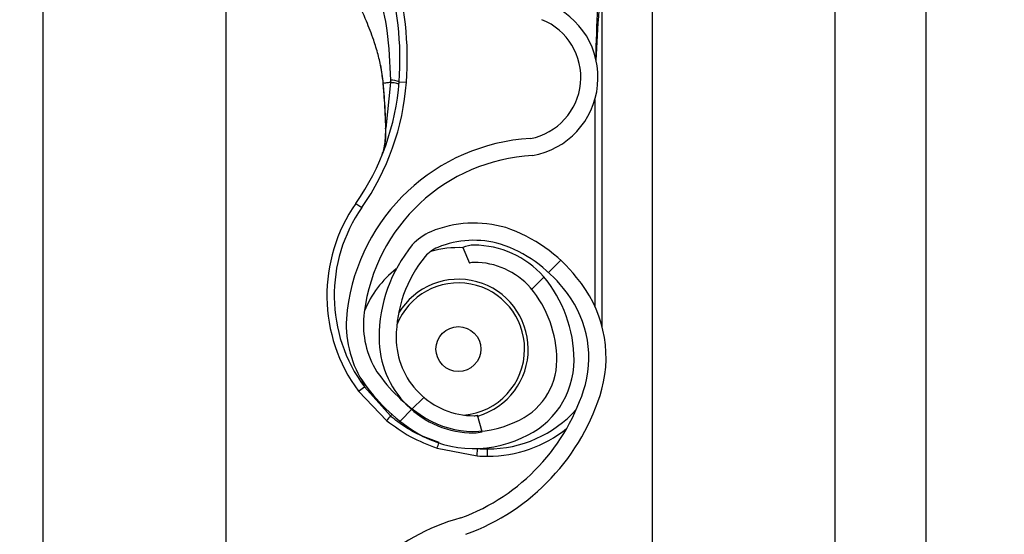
# Model space of a CAD drawing. Header units: inches. Extents: x 170 to 284, y 215 to 248.
# Tile 290 of 656: x 186.1024 to 186.2408, y 243.4558 to 243.5281. Entities that reach past the tile are written whole.
import ezdxf

# ---------------------------------------------------------------- set-up
doc = ezdxf.new("R2010")
doc.units = ezdxf.units.IN
doc.header["$LTSCALE"] = 0.25
doc.header["$MEASUREMENT"] = 0
doc.layers.add('ANNOTATIONS', color=1, linetype='Continuous')
doc.layers.add('LH BENCH MOUNT', color=7, linetype='Continuous')
doc.styles.add('ARIAL', font='arial.ttf', dxfattribs={"height": 0.09375})
doc.dimstyles.new('STANDARD$0', dxfattribs={"dimtxt": 0.09375, "dimasz": 0.09375, "dimexe": 0.03125, "dimexo": 0.046875, "dimgap": 0.09, "dimtad": 0, "dimtih": 1, "dimtoh": 1, "dimdec": 4, "dimzin": 0, "dimdsep": 46, "dimtxsty": 'ARIAL', "dimcen": 0.09, "dimadec": 0, "dimazin": 0, "dimtfac": 1, "dimtdec": 4, "dimtofl": 0, "dimtmove": 0, "dimatfit": 1, "dimfxl": 1, "dimtolj": 1, "dimtzin": 0, "dimarcsym": 0})
pattern_1 = [(45, (176.0930244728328, 238.0091787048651), (-0.03026527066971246, 0.03026527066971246), [])]

# ---------------------------------------------------------------- blocks, each defined once
blk = doc.blocks.new('*D114')
at = {"layer": 'ANNOTATIONS', "color": 0, "lineweight": -2, "transparency": 16777216}
for p, q in [((186.1492924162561, 243.6642684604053), (187.5897358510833, 243.6642684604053)), ((187.5584858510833, 243.5705184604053), (187.5584858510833, 241.8503426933)), ((187.5584858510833, 239.6953067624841), (187.5584858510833, 241.4154825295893)), ((186.8279608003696, 239.6015567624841), (187.5897358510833, 239.6015567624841))]:
    blk.add_line(p, q, dxfattribs=at)
at = {"layer": 'ANNOTATIONS', "color": 0, "transparency": 16777216}
for points in [[(187.5428608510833, 243.5705184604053), (187.5741108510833, 243.5705184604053), (187.5584858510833, 243.6642684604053)], [(187.5428608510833, 239.6953067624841), (187.5741108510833, 239.6953067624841), (187.5584858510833, 239.6015567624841)]]:
    blk.add_solid(points, dxfattribs=at)
at = {"layer": 'defpoints', "color": 0, "transparency": 16777216}
for p in [(186.1024174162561, 243.6642684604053), (186.7810858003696, 239.6015567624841), (187.5584858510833, 239.6015567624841)]:
    blk.add_point(p, dxfattribs=at)
at = {"layer": 'ANNOTATIONS', "color": 0, "transparency": 16777216, "insert": (187.5584858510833, 241.6329126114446), "char_height": 0.09375, "attachment_point": 5, "style": 'ARIAL'}
blk.add_mtext('\\A1;OPENING\\PHEIGHT', dxfattribs=at)

msp = doc.modelspace()

# ---------------------------------------------------------------- hatches: boundary and pattern name
at = {"layer": 'LH BENCH MOUNT'}
h = msp.add_hatch(dxfattribs=at)
h.set_pattern_fill('ANSI31', color=256, scale=0.34241245, angle=2.8e-322, style=0)
h.set_pattern_definition(pattern_1)
edge = h.paths.add_edge_path(flags=0)
edge.add_arc((186.1662917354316, 243.4923245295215), 0.001712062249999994, 450.0000000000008, 472.2104203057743)
edge.add_line((186.1656445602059, 243.4939095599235), (186.1647320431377, 243.4961444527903))
edge.add_arc((186.1662917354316, 243.4923245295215), 0.004126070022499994, 450, 472.2104203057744, ccw=False)
edge.add_arc((186.1662917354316, 243.4834218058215), 0.01302879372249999, 401.47616737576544, 450, ccw=False)
edge.add_arc((186.1620458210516, 243.4802716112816), 0.01830194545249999, 359.99999999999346, 400.0613730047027, ccw=False)
edge.add_arc((186.1685858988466, 243.4802716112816), 0.01176186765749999, 292.1408576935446, 359.99999999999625, ccw=False)
edge.add_arc((186.1662917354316, 243.4835245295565), 0.01566536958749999, 235.2570680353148, 295.4307998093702, ccw=False)
edge.add_arc((186.1715306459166, 243.4916397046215), 0.02532140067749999, 212.8542481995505, 235.980933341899, ccw=False)
edge.add_arc((186.1633812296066, 243.4852708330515), 0.01504902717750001, 172.1557183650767, 209.3146496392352, ccw=False)
edge.add_arc((186.1758108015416, 243.4839354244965), 0.02754708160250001, 453.30850314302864, 532.9325737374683, ccw=False)
edge.add_arc((186.1725578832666, 243.5200256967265), 0.008748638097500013, 280.9586189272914, 427.9414322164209)
edge.add_arc((186.1924176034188, 243.5823790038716), 0.05672062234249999, 179.5706357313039, 253.00989973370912, ccw=False)
edge.add_arc((186.3507493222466, 243.5835774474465), 0.2150521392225, 163.4260275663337, 180.2060536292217, ccw=False)
edge.add_arc((186.1719757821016, 243.6357268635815), 0.02884824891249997, 465.1588434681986, 521.4137567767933, ccw=False)
edge.add_arc((186.1546497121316, 243.6902731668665), 0.0284373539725, 290.1205938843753, 343.7190675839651)
edge.add_arc((186.1674901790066, 243.6860957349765), 0.01494630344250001, 345.2914408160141, 400.5471921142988)
edge.add_arc((186.1640660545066, 243.6842809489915), 0.0187470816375, 397.9578745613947, 431.4396159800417)
edge.add_arc((186.1662917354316, 243.6891089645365), 0.0134739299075, 433.877557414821, 472.273645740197)
edge.add_arc((186.1637236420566, 243.6961284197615), 0.006011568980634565, 474.9825325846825, 495.7175736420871)
edge.add_arc((186.1735166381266, 243.6888692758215), 0.01816498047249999, 500.8992600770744, 539.9999999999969)
edge.add_arc((186.1662917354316, 243.6888692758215), 0.01094007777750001, 539.9999999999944, 630.0000000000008)
edge.add_arc((186.1662917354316, 243.6797953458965), 0.001866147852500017, 270, 285.6422464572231)
edge.add_line((186.1667949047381, 243.6779983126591), (186.167445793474, 243.6756737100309))
edge.add_arc((186.1662917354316, 243.6797953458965), 0.004280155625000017, 269.9999999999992, 285.6422464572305, ccw=False)
edge.add_arc((186.1662917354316, 243.6888692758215), 0.01335408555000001, 179.9999999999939, 269.9999999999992, ccw=False)
edge.add_arc((186.1735166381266, 243.6888692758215), 0.020578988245, 500.6113583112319, 539.9999999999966, ccw=False)
edge.add_arc((186.1637236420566, 243.6961284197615), 0.008425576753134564, 474.57766718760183, 496.4997109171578, ccw=False)
edge.add_arc((186.1662917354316, 243.6891089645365), 0.01588793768, 433.690302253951, 472.4705806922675, ccw=False)
edge.add_arc((186.1640660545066, 243.6842809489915), 0.02116108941, 398.10453077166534, 431.5771717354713, ccw=False)
edge.add_arc((186.1674901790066, 243.6860957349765), 0.01736031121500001, 345.180248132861, 400.36585332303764, ccw=False)
edge.add_arc((186.1546497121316, 243.6902731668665), 0.030851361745, 289.91815728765, 343.7795375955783, ccw=False)
edge.add_arc((186.1719757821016, 243.6357268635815), 0.02643424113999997, 464.9417095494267, 521.3236131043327)
edge.add_arc((186.3507493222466, 243.5835774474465), 0.21263813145, 523.4376684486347, 540.2096895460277)
edge.add_arc((186.1924176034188, 243.5823790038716), 0.05430661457, 539.5566266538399, 613.1145348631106)
edge.add_arc((186.1725578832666, 243.5200256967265), 0.01116264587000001, 280.0610388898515, 428.5290871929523, ccw=False)
edge.add_arc((186.1758108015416, 243.4839354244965), 0.02513307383, 452.971400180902, 532.9706577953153)
edge.add_arc((186.1633812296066, 243.4852708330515), 0.01263501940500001, 532.0830472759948, 568.9826967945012)
edge.add_arc((186.1715306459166, 243.4916397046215), 0.022907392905, 213.0443063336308, 236.0197152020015)
edge.add_arc((186.1662917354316, 243.4835245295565), 0.01325136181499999, 235.1922404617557, 295.7352497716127)
edge.add_arc((186.1685858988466, 243.4802716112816), 0.009347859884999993, 291.7225241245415, 359.9999999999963)
edge.add_arc((186.1620458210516, 243.4802716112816), 0.01588793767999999, 359.9999999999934, 399.9521788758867)
edge.add_arc((186.1662917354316, 243.4834218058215), 0.01061478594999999, 401.6345013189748, 450.0000000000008)
h = msp.add_hatch(dxfattribs=at)
h.set_pattern_fill('ANSI31', color=256, scale=0.34241245, angle=2.8e-322, style=0)
h.set_pattern_definition(pattern_1)
edge = h.paths.add_edge_path(flags=0)
edge.add_arc((186.1662917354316, 243.2868770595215), 0.001712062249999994, 450.0000000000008, 472.2104203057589)
edge.add_line((186.1656445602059, 243.2884620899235), (186.1647320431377, 243.2906969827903))
edge.add_arc((186.1662917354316, 243.2868770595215), 0.004126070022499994, 450, 472.2104203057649, ccw=False)
edge.add_arc((186.1662917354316, 243.2779743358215), 0.01302879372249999, 401.47616737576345, 450, ccw=False)
edge.add_arc((186.1620458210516, 243.2748241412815), 0.01830194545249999, 359.9999999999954, 400.0613730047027, ccw=False)
edge.add_arc((186.1685858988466, 243.2748241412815), 0.01176186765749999, 292.14085769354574, 360, ccw=False)
edge.add_arc((186.1662917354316, 243.2780770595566), 0.01566536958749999, 235.25706803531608, 295.43079980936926, ccw=False)
edge.add_arc((186.1715306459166, 243.2861922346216), 0.02532140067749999, 212.8542481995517, 235.980933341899, ccw=False)
edge.add_arc((186.1633812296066, 243.2798233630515), 0.01504902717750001, 172.1557183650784, 209.3146496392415, ccw=False)
edge.add_arc((186.1758108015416, 243.2784879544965), 0.02754708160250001, 453.30850314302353, 532.9325737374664, ccw=False)
edge.add_arc((186.1725578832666, 243.3145782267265), 0.008748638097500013, 280.9586189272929, 427.9414322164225)
edge.add_arc((186.1924176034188, 243.3769315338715), 0.05672062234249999, 179.5706357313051, 253.00989973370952, ccw=False)
edge.add_arc((186.3507493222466, 243.3781299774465), 0.2150521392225, 163.4260275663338, 180.2060536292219, ccw=False)
edge.add_arc((186.1719757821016, 243.4302793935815), 0.02884824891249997, 465.1588434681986, 521.4137567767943, ccw=False)
edge.add_arc((186.1546497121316, 243.4848256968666), 0.0284373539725, 290.1205938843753, 343.7190675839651)
edge.add_arc((186.1674901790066, 243.4806482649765), 0.01494630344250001, 345.2914408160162, 400.5471921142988)
edge.add_arc((186.1640660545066, 243.4788334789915), 0.0187470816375, 397.9578745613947, 431.4396159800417)
edge.add_arc((186.1662917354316, 243.4836614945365), 0.0134739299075, 433.8775574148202, 472.2736457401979)
edge.add_arc((186.1637236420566, 243.4906809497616), 0.006011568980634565, 474.9825325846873, 495.7175736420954)
edge.add_arc((186.1735166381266, 243.4834218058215), 0.01816498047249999, 500.8992600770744, 539.9999999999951)
edge.add_arc((186.1662917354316, 243.4834218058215), 0.01094007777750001, 539.9999999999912, 630.0000000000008)
edge.add_arc((186.1662917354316, 243.4743478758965), 0.001866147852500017, 270, 285.6422464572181)
edge.add_line((186.1667949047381, 243.4725508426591), (186.167445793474, 243.4702262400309))
edge.add_arc((186.1662917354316, 243.4743478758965), 0.004280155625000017, 269.9999999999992, 285.6422464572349, ccw=False)
edge.add_arc((186.1662917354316, 243.4834218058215), 0.01335408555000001, 179.9999999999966, 269.9999999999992, ccw=False)
edge.add_arc((186.1735166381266, 243.4834218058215), 0.020578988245, 500.6113583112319, 539.9999999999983, ccw=False)
edge.add_arc((186.1637236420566, 243.4906809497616), 0.008425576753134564, 474.5776671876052, 496.4997109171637, ccw=False)
edge.add_arc((186.1662917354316, 243.4836614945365), 0.01588793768, 433.69030225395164, 472.4705806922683, ccw=False)
edge.add_arc((186.1640660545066, 243.4788334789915), 0.02116108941, 398.1045307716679, 431.5771717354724, ccw=False)
edge.add_arc((186.1674901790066, 243.4806482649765), 0.01736031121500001, 345.18024813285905, 400.3658533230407, ccw=False)
edge.add_arc((186.1546497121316, 243.4848256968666), 0.030851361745, 289.9181572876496, 343.77953759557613, ccw=False)
edge.add_arc((186.1719757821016, 243.4302793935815), 0.02643424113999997, 464.941709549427, 521.3236131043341)
edge.add_arc((186.3507493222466, 243.3781299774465), 0.21263813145, 523.4376684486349, 540.2096895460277)
edge.add_arc((186.1924176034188, 243.3769315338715), 0.05430661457, 539.5566266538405, 613.1145348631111)
edge.add_arc((186.1725578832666, 243.3145782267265), 0.01116264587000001, 280.0610388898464, 428.5290871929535, ccw=False)
edge.add_arc((186.1758108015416, 243.2784879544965), 0.02513307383, 452.9714001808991, 532.9706577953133)
edge.add_arc((186.1633812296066, 243.2798233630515), 0.01263501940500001, 532.0830472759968, 568.9826967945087)
edge.add_arc((186.1715306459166, 243.2861922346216), 0.022907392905, 213.0443063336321, 236.0197152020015)
edge.add_arc((186.1662917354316, 243.2780770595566), 0.01325136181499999, 235.1922404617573, 295.7352497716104)
edge.add_arc((186.1685858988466, 243.2748241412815), 0.009347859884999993, 291.7225241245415, 360)
edge.add_arc((186.1620458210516, 243.2748241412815), 0.01588793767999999, 359.9999999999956, 399.9521788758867)
edge.add_arc((186.1662917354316, 243.2779743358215), 0.01061478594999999, 401.6345013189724, 450.0000000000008)

# ---------------------------------------------------------------- linework, layer by layer
for p, q in [((186.2298594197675, 239.6490664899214), (186.2298594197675, 243.9018291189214)), ((186.2298594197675, 239.6490664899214), (186.2298594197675, 243.9018291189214)), ((186.1913380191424, 243.8543193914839), (186.1913380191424, 239.6897279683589)), ((186.2170189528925, 243.8543193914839), (186.2170189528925, 239.6490664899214)), ((186.2298594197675, 239.6490664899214), (186.2298594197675, 243.8543193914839)), ((186.1057349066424, 239.6490664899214), (186.1057349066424, 243.7595607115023)), ((186.1314158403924, 243.5770079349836), (186.1314158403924, 243.3846340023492)), ((186.1843016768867, 243.4849788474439), (186.1843016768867, 243.5374010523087)), ((186.1531342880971, 243.521751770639), (186.1534991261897, 243.5191726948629)), ((186.1535411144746, 243.5190203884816), (186.1535271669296, 243.5191876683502)), ((186.1545422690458, 243.5193165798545), (186.1538921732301, 243.5128825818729)), ((186.1557639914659, 243.5194157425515), (186.1567884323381, 243.5193399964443)), ((186.1832744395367, 243.516901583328), (186.1832744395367, 243.4878758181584)), ((186.1496836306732, 243.5023276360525), (186.1505256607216, 243.5017392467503)), ((186.1647320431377, 243.4961444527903), (186.1656445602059, 243.4939095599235)), ((186.1500475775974, 243.4759326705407), (186.1508730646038, 243.4765440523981)), ((186.1505319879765, 243.4774894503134), (186.1508730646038, 243.4765440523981)), ((186.1545323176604, 243.472451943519), (186.1508730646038, 243.4765440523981)), ((186.1500475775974, 243.4759326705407), (186.1540259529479, 243.4717880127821)), ((186.1545323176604, 243.472451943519), (186.1547560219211, 243.4726716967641)), ((186.167445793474, 243.4702262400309), (186.1667949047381, 243.4725508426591)), ((186.1610933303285, 243.4679330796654), (186.1667319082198, 243.4668321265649)), ((186.1667319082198, 243.4668321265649), (186.1667990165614, 243.4678571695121)), ((186.1682082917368, 243.4667838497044), (186.1682082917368, 243.4678110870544))]:
    msp.add_line(p, q, dxfattribs=at)
at = {"layer": 'LH BENCH MOUNT', "flags": 128}
msp.add_lwpolyline([(186.1538586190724, 243.512813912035), (186.1538308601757, 243.5128214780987), (186.1538118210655, 243.5128298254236), (186.1538020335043, 243.5128387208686), (186.1538017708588, 243.512847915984), (186.1538110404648, 243.5128571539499), (186.153829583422, 243.51286617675), (186.1538568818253, 243.5128747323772), (186.1538921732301, 243.5128825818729)], dxfattribs=at)
at = {"layer": 'LH BENCH MOUNT'}
msp.add_circle((186.1640993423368, 243.4818499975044), 0.00315523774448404, dxfattribs=at)
for centre, radius, start, end in [((186.1127374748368, 243.5225970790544), 0.04314396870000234, 355.771303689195, 16.94846748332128), ((186.1127374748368, 243.5225970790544), 0.04417120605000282, 355.7713036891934, 16.9484674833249), ((186.1725578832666, 243.5200256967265), 0.01116264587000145, 280.0610388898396, 68.52908719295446), ((186.1725578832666, 243.5200256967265), 0.008748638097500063, 280.9586189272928, 67.94143221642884), ((186.1216159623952, 243.5219406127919), 0.03424124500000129, 325.0551237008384, 355.771303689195), ((186.1216159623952, 243.5219406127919), 0.03526848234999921, 325.055123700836, 355.7713036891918), ((186.1544851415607, 243.5161567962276), 0.00350088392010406, 68.57435782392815, 89.04261803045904), ((186.1535507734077, 243.518842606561), 0.0001780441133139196, 93.10983558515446, 110.0707638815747), ((186.1535040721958, 243.5190397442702), 3.319259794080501e-05, 244.2889319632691, 282.2874080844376), ((186.1758108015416, 243.4839354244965), 0.02754708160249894, 93.3085031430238, 172.9325737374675), ((186.1758108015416, 243.4839354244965), 0.02513307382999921, 92.97140018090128, 172.9706577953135), ((186.1682082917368, 243.4893830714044), 0.02259922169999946, 145.0551237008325, 216.5248216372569), ((186.1682082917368, 243.4893830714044), 0.02157198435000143, 145.0551237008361, 216.5248216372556), ((186.1662917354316, 243.4836614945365), 0.01588793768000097, 73.69030225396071, 112.4705806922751), ((186.1640660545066, 243.4788334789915), 0.0211610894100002, 38.10453077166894, 71.57717173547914), ((186.1637236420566, 243.4906809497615), 0.008425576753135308, 114.5776671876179, 136.4997109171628), ((186.1662917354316, 243.4836614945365), 0.01347392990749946, 73.87755741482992, 112.2736457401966), ((186.1735166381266, 243.4834218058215), 0.02057898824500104, 140.6113583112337, 179.9999999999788), ((186.1637236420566, 243.4906809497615), 0.006011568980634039, 114.9825325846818, 135.7175736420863), ((186.1640993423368, 243.4818499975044), 0.0142508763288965, 87.35889654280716, 105.8277214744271), ((186.1662917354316, 243.4923245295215), 0.004126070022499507, 90, 112.210420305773), ((186.1662917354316, 243.4834218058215), 0.01302879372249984, 41.47616737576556, 90), ((186.1640660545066, 243.4788334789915), 0.01874708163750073, 37.95787456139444, 71.43961598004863), ((186.1735166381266, 243.4834218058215), 0.01816498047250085, 140.8992600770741, 179.9999999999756), ((186.1640993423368, 243.4818499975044), 0.01425087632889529, 127.8333931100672, 157.9527497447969), ((186.1662917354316, 243.4923245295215), 0.001712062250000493, 90, 112.210420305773), ((186.1662917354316, 243.4834218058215), 0.01061478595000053, 41.63450131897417, 90), ((186.1640993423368, 243.4818499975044), 0.00981035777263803, 286.1585342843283, 149.0324419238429), ((186.1620458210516, 243.4802716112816), 0.01830194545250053, 359.9999999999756, 40.06137300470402), ((186.1674901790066, 243.4806482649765), 0.01736031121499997, 345.180248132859, 40.36585332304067), ((186.1640993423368, 243.4818499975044), 0.009303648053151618, 0, 158.458825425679), ((186.1620458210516, 243.4802716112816), 0.01588793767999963, 359.9999999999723, 39.95217887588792), ((186.1674901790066, 243.4806482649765), 0.01494630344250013, 345.2914408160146, 40.54719211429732), ((186.1633812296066, 243.4852708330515), 0.01504902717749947, 172.1557183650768, 209.3146496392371), ((186.1633812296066, 243.4852708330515), 0.01263501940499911, 172.0830472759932, 208.9826967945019), ((186.1662917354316, 243.4834218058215), 0.01335408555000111, 179.9999999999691, 269.9999999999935), ((186.1662917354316, 243.4834218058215), 0.01094007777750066, 179.9999999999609, 269.9999999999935), ((186.1640993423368, 243.4818499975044), 0.009303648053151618, 274.6412233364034, 0), ((186.1715306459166, 243.4916397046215), 0.02290739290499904, 213.0443063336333, 236.0197152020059), ((186.1685858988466, 243.4802716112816), 0.00934785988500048, 291.7225241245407, 359.9999999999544), ((186.1685858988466, 243.4802716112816), 0.01176186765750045, 292.1408576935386, 359.9999999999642), ((186.1715306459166, 243.4916397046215), 0.02532140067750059, 212.8542481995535, 235.9809333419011), ((186.1546497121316, 243.4848256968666), 0.02843735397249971, 290.1205938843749, 343.7190675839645), ((186.1546497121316, 243.4848256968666), 0.03085136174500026, 289.91815728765, 343.7795375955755), ((186.1612062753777, 243.4668368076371), 0.008721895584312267, 139.9244128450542, 145.4117204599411), ((186.1662917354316, 243.4835245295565), 0.01325136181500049, 235.1922404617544, 295.7352497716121), ((186.1662917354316, 243.4743478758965), 0.0018661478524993, 269.9999999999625, 285.6422464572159), ((186.1682082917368, 243.4845892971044), 0.01677821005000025, 269.9999999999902, 317.9734601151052), ((186.1682082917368, 243.4845892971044), 0.01780544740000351, 269.9999999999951, 308.5921886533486), ((186.1662917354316, 243.4835245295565), 0.01566536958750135, 235.2570680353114, 295.4307998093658), ((186.1662917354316, 243.4743478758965), 0.004280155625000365, 269.9999999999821, 285.6422464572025), ((186.1534978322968, 243.4711065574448), 0.008231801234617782, 337.3243224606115, 342.6867957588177), ((186.1682082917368, 243.4893830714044), 0.02259922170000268, 266.2542590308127, 270), ((186.1682082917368, 243.4893830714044), 0.0215719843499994, 266.2542590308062, 269.9999999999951), ((186.1719757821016, 243.4302793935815), 0.02884824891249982, 105.1588434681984, 161.4137567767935)]:
    msp.add_arc(centre, radius, start, end, dxfattribs=at)
for points, knots in [([(186.1834573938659, 243.5223800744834), (186.1835940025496, 243.5247412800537), (186.1838003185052, 243.5283073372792), (186.1840449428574, 243.5325246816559), (186.1841782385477, 243.5347348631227), (186.1842457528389, 243.5359353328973), (186.1842726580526, 243.5365930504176), (186.1842856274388, 243.5369561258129), (186.1842922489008, 243.537156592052), (186.1842958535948, 243.5372676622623), (186.1842980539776, 243.5373338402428), (186.1842994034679, 243.5373722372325), (186.1843003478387, 243.5373957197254), (186.1843008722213, 243.5374067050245), (186.1843012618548, 243.5374119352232), (186.1843014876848, 243.5374124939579), (186.1843016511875, 243.5374092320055), (186.1843016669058, 243.5374042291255), (186.1843016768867, 243.5374010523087)], [0, 0, 0, 0, 0.4681368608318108, 0.7070129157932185, 0.8371325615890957, 0.9079072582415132, 0.9470740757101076, 0.9687898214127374, 0.9808770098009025, 0.9876679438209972, 0.9915546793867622, 0.9947708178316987, 0.9959953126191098, 0.9972287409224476, 0.9978484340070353, 0.9984730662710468, 0.9990304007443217, 1, 1, 1, 1]), ([(186.1524503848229, 243.5332252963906), (186.1524503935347, 243.5332252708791), (186.1526362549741, 243.5326809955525), (186.1533097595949, 243.5305221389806), (186.1542967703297, 243.5260143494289), (186.1544529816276, 243.5219916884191), (186.1545436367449, 243.5196571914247)], [0, 0, 0, 0, 5.869764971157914e-06, 0.1252288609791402, 0.4923383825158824, 1, 1, 1, 1]), ([(186.1837573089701, 243.532494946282), (186.1837139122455, 243.5316203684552), (186.1835497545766, 243.5283120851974), (186.1834503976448, 243.525001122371), (186.1833773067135, 243.5225654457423)], [0, 0, 0, 0, 0.2643600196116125, 1, 1, 1, 1]), ([(186.15352716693, 243.5191876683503), (186.1534458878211, 243.5198822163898), (186.1532852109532, 243.521255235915), (186.1528103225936, 243.5232873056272), (186.1521256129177, 243.5255309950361), (186.1511133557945, 243.5281348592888), (186.1502489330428, 243.5299705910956), (186.1497780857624, 243.5309705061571)], [0, 0, 0, 0, 0.1627420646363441, 0.3217171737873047, 0.4905672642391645, 0.7225142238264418, 0.9999999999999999, 0.9999999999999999, 0.9999999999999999, 0.9999999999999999]), ([(186.1534991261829, 243.5191726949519), (186.1534912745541, 243.5191730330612), (186.1534753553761, 243.5191737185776), (186.1534745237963, 243.5191769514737), (186.1534900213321, 243.5191815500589), (186.1535148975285, 243.5191856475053), (186.1535271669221, 243.5191876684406)], [0, 0, 0, 0, 0.2466091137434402, 0.5000000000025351, 0.753390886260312, 0.9999999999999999, 0.9999999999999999, 0.9999999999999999, 0.9999999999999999]), ([(186.1545422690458, 243.5193165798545), (186.1544877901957, 243.5193103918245), (186.1542359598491, 243.5192817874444), (186.1538712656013, 243.5192370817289), (186.1536310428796, 243.519202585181), (186.1535271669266, 243.5191876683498)], [0, 0, 0, 0, 0.1354579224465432, 0.6261588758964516, 1, 1, 1, 1]), ([(186.1545436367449, 243.5196571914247), (186.1545434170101, 243.5195436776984), (186.1545431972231, 243.519430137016), (186.1545422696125, 243.519316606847), (186.1545422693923, 243.5193165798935)], [0, 0, 0, 0, 0.9997625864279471, 1, 1, 1, 1]), ([(186.1535111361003, 243.5190073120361), (186.1535707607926, 243.5182861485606), (186.1537420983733, 243.5162138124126), (186.1538126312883, 243.5141557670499), (186.1538586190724, 243.512813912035)], [0, 0, 0, 0, 0.3479954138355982, 1, 1, 1, 1]), ([(186.1538921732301, 243.5128825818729), (186.1538388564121, 243.514212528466), (186.1537572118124, 243.51624908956), (186.15359677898, 243.518306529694), (186.1535411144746, 243.5190203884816)], [0, 0, 0, 0, 0.6530354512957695, 1, 1, 1, 1]), ([(186.1533931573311, 243.5091862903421), (186.1534648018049, 243.5094138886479), (186.1537287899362, 243.5102525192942), (186.1538611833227, 243.5115899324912), (186.1538856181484, 243.5126091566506), (186.1538921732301, 243.5128825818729)], [0, 0, 0, 0, 0.2141804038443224, 0.7891897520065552, 1, 1, 1, 1]), ([(186.1538586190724, 243.512813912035), (186.1538639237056, 243.5125329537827), (186.15388027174, 243.5116670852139), (186.1537599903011, 243.5108536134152), (186.1536787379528, 243.5103040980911)], [0, 0, 0, 0, 0.3244814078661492, 0.9999999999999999, 0.9999999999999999, 0.9999999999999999, 0.9999999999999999]), ([(186.1613773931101, 243.468718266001), (186.1603688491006, 243.4690816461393), (186.1583225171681, 243.4698189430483), (186.156077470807, 243.4712033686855), (186.1548767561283, 243.4721736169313), (186.1545323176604, 243.472451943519)], [0, 0, 0, 0, 0.4093476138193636, 0.8305647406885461, 1, 1, 1, 1]), ([(186.1540259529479, 243.4717880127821), (186.1550988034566, 243.4709992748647), (186.1572801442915, 243.4693955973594), (186.1598084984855, 243.4684258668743), (186.1610933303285, 243.4679330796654)], [0, 0, 0, 0, 0.4918307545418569, 1, 1, 1, 1])]:
    msp.add_open_spline(points, degree=3, knots=knots, dxfattribs=at)
msp.add_open_spline([(186.1557351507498, 243.5190520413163), (186.1557207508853, 243.5190694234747), (186.1556919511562, 243.5191041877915), (186.1554431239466, 243.5191705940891), (186.1550672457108, 243.5192427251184), (186.1547172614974, 243.5192919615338), (186.1545422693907, 243.5193165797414)], degree=3, dxfattribs=at)

# ---------------------------------------------------------------- dimensions: what is measured, and where the dimension line sits
at = {"layer": 'ANNOTATIONS'}
dim = msp.add_linear_dim(base=(187.5584858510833, 239.6015567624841), p1=(186.102417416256, 243.6642684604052), p2=(186.7810858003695, 239.6015567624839), angle=90, text='OPENING\\PHEIGHT', dimstyle='STANDARD$0', dxfattribs=at)
dim.commit()
dim.dimension.update_dxf_attribs({"geometry": '*D114', "text_midpoint": (187.5584858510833, 241.6329126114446)})

doc.saveas('drawing.dxf')
